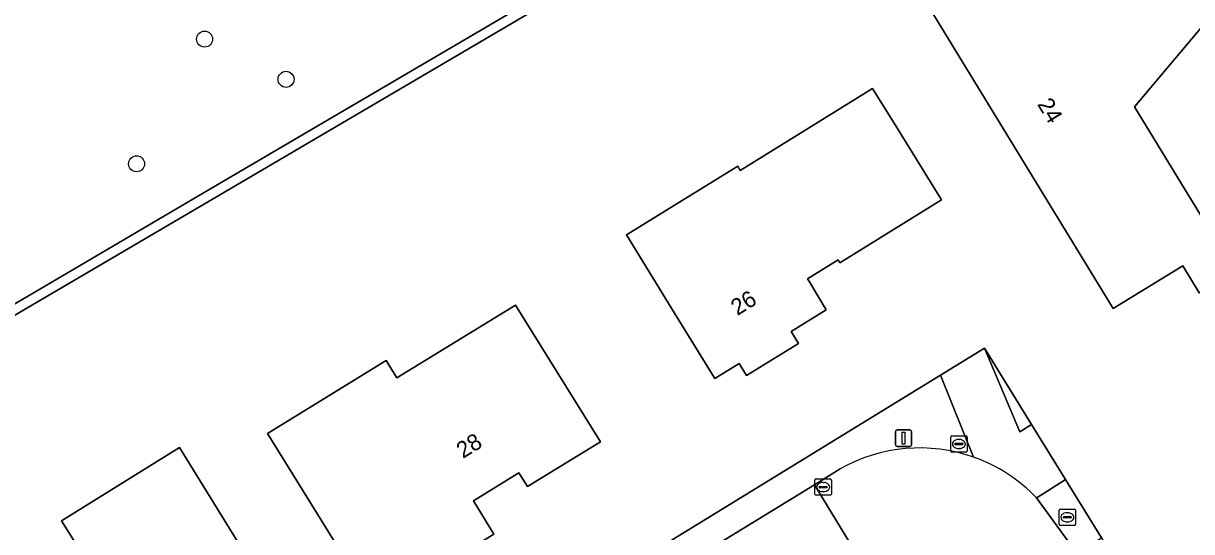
# Model space of a CAD drawing. Extents: x 157320 to 158835, y 386650 to 388491.
# Drawn here: x 158510.3 to 158581.6, y 387407.1 to 387438.2 of the extents above; entities that cross this region are included whole.
import ezdxf

# ---------------------------------------------------------------- set-up
doc = ezdxf.new("R2010")
doc.units = 0
for name, color, linetype in [('IMGEO_Boom', 7, 'Continuous'), ('IMGEO_Brandkraan', 7, 'Continuous'), ('IMGEO_Erf', 7, 'Continuous'), ('IMGEO_Groenvoorziening', 7, 'Continuous'), ('IMGEO_Haag', 7, 'Continuous'), ('IMGEO_Kolk', 7, 'Continuous'), ('IMGEO_Lichtmast', 7, 'Continuous'), ('IMGEO_Pand', 7, 'Continuous'), ('IMGEO_Pand_nummerreeks', 7, 'Continuous'), ('IMGEO_Rijbaan_lokaal_gesloten', 7, 'Continuous'), ('IMGEO_Rioolput', 7, 'Continuous'), ('IMGEO_Voetpad_open', 7, 'Continuous')]:
    doc.layers.add(name, color=color, linetype=linetype)

msp = doc.modelspace()

# ---------------------------------------------------------------- linework, layer by layer
at = {"layer": 'IMGEO_Boom'}
for centre in [(158521.341, 387437.222), (158526.317, 387434.766), (158517.19, 387429.607)]:
    msp.add_circle(centre, 0.489, dxfattribs=at)
at = {"layer": 'IMGEO_Brandkraan'}
for p, q in [((158573.625, 387408.519), (158574.477, 387408.519)), ((158573.55, 387407.593), (158573.55, 387408.445)), ((158573.809, 387408.013), (158573.809, 387408.025)), ((158574.247, 387407.976), (158573.849, 387407.976)), ((158573.852, 387408.062), (158574.25, 387408.062)), ((158574.038, 387408.299), (158574.063, 387408.299)), ((158574.293, 387408.025), (158574.293, 387408.013)), ((158574.551, 387408.445), (158574.551, 387407.593)), ((158574.477, 387407.519), (158573.625, 387407.519)), ((158574.061, 387407.739), (158574.036, 387407.739))]:
    msp.add_line(p, q, dxfattribs=at)
for points in [[(158573.625, 387408.519), (158574.477, 387408.519)], [(158573.55, 387407.593), (158573.55, 387408.445)], [(158574.551, 387408.445), (158574.551, 387407.593)], [(158574.477, 387407.519), (158573.625, 387407.519)]]:
    msp.add_lwpolyline(points, dxfattribs=at)
for centre, radius, start, end in [((158573.627, 387408.443), 0.0765, 91.55205, 178.44795), ((158573.627, 387408.443), 0.0765, 91.55205, 178.44795), ((158574.475, 387408.443), 0.0765, 1.55205, 88.44795), ((158574.475, 387408.443), 0.0765, 1.55205, 88.44795), ((158573.849, 387408.022), 0.0403, 85.87752, 175.75265), ((158573.846, 387408.012), 0.0366, 178.93798, 274.71019), ((158574.25, 387408.019), 0.043, 264.86636, 352.45326), ((158574.254, 387408.024), 0.0386, 1.73085, 96.63898), ((158573.627, 387407.595), 0.0765, 181.55205, 268.44795), ((158573.627, 387407.595), 0.0765, 181.55205, 268.44795), ((158574.475, 387407.595), 0.0765, 271.55205, 358.44795), ((158574.475, 387407.595), 0.0765, 271.55205, 358.44795)]:
    msp.add_arc(centre, radius, start, end, dxfattribs=at)
for centre, major_axis, ratio, start_param, end_param in [((158574.037, 387408.019), (-0.387, 0.002), 0.722429, 4.712389, 7.853982), ((158574.062, 387408.019), (-0.39, 0.002), 0.717154, 1.570796, 4.712389)]:
    msp.add_ellipse(centre, major_axis=major_axis, ratio=ratio, start_param=start_param, end_param=end_param, dxfattribs=at)
at = {"layer": 'IMGEO_Erf'}
for points in [[(158582.84, 387453.29), (158588.04, 387444.85), (158578.146, 387433.095), (158584.28, 387423.05), (158582.1, 387421.73), (158581.11, 387423.38), (158576.85, 387420.77), (158564.08, 387441.68), (158568.56, 387444.44), (158569.88, 387442.32), (158571.61, 387443.34), (158571.341, 387444.684), (158571.451, 387446.034), (158572.013, 387447.447), (158572.85, 387448.383), (158574.236, 387449.08), (158575.746, 387449.274), (158576.953, 387449.168), (158578.68, 387448.35)], [(158553.91, 387429.46), (158554.068, 387429.205), (158562.155, 387434.203), (158563.731, 387431.653), (158566.36, 387427.4), (158560.159, 387423.55), (158560.039, 387423.749), (158558.17, 387422.589), (158558.29, 387422.39), (158559.32, 387420.69), (158557.177, 387419.371), (158557.632, 387418.634), (158554.448, 387416.672), (158553.992, 387417.412), (158552.51, 387416.5), (158549.886, 387420.756), (158547.11, 387425.26)], [(158532.43, 387417.59), (158533.084, 387416.526), (158540.33, 387420.98), (158542.88, 387416.877), (158545.52, 387412.63), (158541.06, 387409.9), (158540.538, 387410.738), (158537.78, 387409.02), (158539.01, 387406.98), (158531.77, 387402.52), (158529.134, 387406.77), (158525.19, 387413.13)], [(158523.712, 387405.953), (158519.595, 387403.363), (158519.223, 387403.129), (158519.641, 387402.467), (158520.012, 387402.7), (158521.78, 387399.89), (158519.22, 387398.31), (158521.81, 387394.06), (158514.99, 387389.85), (158512.39, 387394.1), (158509.4, 387392.27), (158507.65, 387395.1), (158508.258, 387395.468), (158506.09, 387399.05), (158514.722, 387404.415), (158512.611, 387407.812), (158519.811, 387412.288), (158521.09, 387410.211)]]:
    msp.add_lwpolyline(points, close=True, dxfattribs=at)
for points in [[(158543.643, 387440.264), (158521.966, 387427.539), (158494.298, 387411.296)], [(158508.534, 387381.3), (158524.046, 387390.77), (158530.29, 387394.583), (158544.718, 387403.442), (158545.818, 387404.117), (158549.917, 387406.635), (158566.291, 387416.691), (158568.989, 387418.348), (158571.864, 387413.688), (158573.938, 387410.326), (158576.133, 387406.768), (158583.128, 387395.434)]]:
    msp.add_lwpolyline(points, dxfattribs=at)
at = {"layer": 'IMGEO_Groenvoorziening'}
for points in [[(158494.298, 387411.296), (158521.966, 387427.539), (158543.643, 387440.264), (158584.837, 387467.763), (158584.563, 387468.318), (158543.324, 387440.773), (158521.662, 387428.056), (158494.287, 387411.985)], [(158494.287, 387411.985), (158521.662, 387428.056), (158543.324, 387440.773), (158584.563, 387468.318), (158609.1, 387429.95), (158610.67, 387427.46), (158626.372, 387402.233), (158626.527, 387402.327), (158631.769, 387393.815), (158673.673, 387326.237), (158675.046, 387327.081), (158590.145, 387464.123)], [(158566.291, 387416.691), (158549.917, 387406.635), (158550.793, 387405.209), (158558.6, 387410.006), (158560.177, 387410.975)], [(158568.321, 387411.693), (158566.291, 387416.691)]]:
    msp.add_lwpolyline(points, dxfattribs=at)
for points in [[(158568.989, 387418.348), (158571.138, 387413.24), (158571.864, 387413.688)], [(158573.938, 387410.326), (158572.576, 387409.456), (158572.175, 387409.2), (158574.626, 387405.834), (158576.133, 387406.768)]]:
    msp.add_lwpolyline(points, close=True, dxfattribs=at)
msp.add_arc((158565.038, 387402.389), 9.866, 70.56222, 119.51446, dxfattribs=at)
at = {"layer": 'IMGEO_Haag'}
msp.add_lwpolyline([(158494.298, 387411.296), (158521.966, 387427.539), (158543.643, 387440.264), (158584.837, 387467.763), (158584.563, 387468.318), (158543.324, 387440.773), (158521.662, 387428.056), (158494.287, 387411.985)], dxfattribs=at)
at = {"layer": 'IMGEO_Kolk'}
for p, q in [((158558.631, 387409.439), (158558.631, 387410.291)), ((158558.706, 387410.365), (158559.558, 387410.365)), ((158558.933, 387409.908), (158559.331, 387409.908)), ((158559.119, 387410.145), (158559.144, 387410.145)), ((158559.632, 387410.291), (158559.632, 387409.439)), ((158559.558, 387409.365), (158558.706, 387409.365)), ((158558.89, 387409.859), (158558.89, 387409.871)), ((158559.328, 387409.822), (158558.93, 387409.822)), ((158559.142, 387409.585), (158559.117, 387409.585)), ((158559.374, 387409.871), (158559.374, 387409.859))]:
    msp.add_line(p, q, dxfattribs=at)
for points in [[(158558.631, 387409.439), (158558.631, 387410.291)], [(158558.706, 387410.365), (158559.558, 387410.365)], [(158559.632, 387410.291), (158559.632, 387409.439)], [(158559.558, 387409.365), (158558.706, 387409.365)]]:
    msp.add_lwpolyline(points, dxfattribs=at)
for centre, radius, start, end in [((158558.708, 387410.289), 0.0765, 91.55205, 178.44795), ((158558.708, 387410.289), 0.0765, 91.55205, 178.44795), ((158558.93, 387409.868), 0.0403, 85.87752, 175.75265), ((158559.335, 387409.87), 0.0386, 1.73085, 96.63898), ((158559.556, 387410.289), 0.0765, 1.55205, 88.44795), ((158559.556, 387410.289), 0.0765, 1.55205, 88.44795), ((158558.708, 387409.441), 0.0765, 181.55205, 268.44795), ((158558.708, 387409.441), 0.0765, 181.55205, 268.44795), ((158558.927, 387409.858), 0.0366, 178.93798, 274.71019), ((158559.331, 387409.865), 0.043, 264.86636, 352.45326), ((158559.556, 387409.441), 0.0765, 271.55205, 358.44795), ((158559.556, 387409.441), 0.0765, 271.55205, 358.44795)]:
    msp.add_arc(centre, radius, start, end, dxfattribs=at)
for centre, major_axis, ratio, start_param, end_param in [((158559.118, 387409.865), (-0.387, 0.002), 0.722429, 4.712389, 7.853982), ((158559.143, 387409.865), (-0.39, 0.002), 0.717154, 1.570796, 4.712389)]:
    msp.add_ellipse(centre, major_axis=major_axis, ratio=ratio, start_param=start_param, end_param=end_param, dxfattribs=at)
at = {"layer": 'IMGEO_Lichtmast'}
for p, q in [((158563.547, 387412.451), (158563.547, 387413.251)), ((158563.547, 387413.251), (158563.547, 387412.451)), ((158563.647, 387413.351), (158564.437, 387413.351)), ((158564.437, 387413.351), (158563.647, 387413.351)), ((158564.537, 387413.251), (158564.537, 387412.451)), ((158564.537, 387412.451), (158564.537, 387413.251)), ((158564.437, 387412.351), (158563.647, 387412.351)), ((158563.647, 387412.351), (158564.437, 387412.351))]:
    msp.add_line(p, q, dxfattribs=at)
msp.add_lwpolyline([(158563.967, 387413.226), (158564.117, 387413.226), (158564.117, 387412.476), (158563.967, 387412.476), (158563.967, 387413.226)], dxfattribs=at)
for centre, start, end in [((158563.647, 387413.251), 90, 180), ((158563.647, 387413.251), 90, 180), ((158564.437, 387413.251), 0, 90), ((158564.437, 387413.251), 360, 90), ((158563.647, 387412.451), 180, 270), ((158563.647, 387412.451), 180, 270), ((158564.437, 387412.451), 270, 0), ((158564.437, 387412.451), 270, 0)]:
    msp.add_arc(centre, 0.1, start, end, dxfattribs=at)
at = {"layer": 'IMGEO_Pand'}
for points in [[(158584.28, 387423.05), (158578.146, 387433.095), (158588.04, 387444.85), (158582.84, 387453.29), (158578.68, 387448.35), (158576.953, 387449.168), (158575.746, 387449.274), (158574.236, 387449.08), (158572.85, 387448.383), (158572.013, 387447.447), (158571.451, 387446.034), (158571.341, 387444.684), (158571.61, 387443.34), (158569.88, 387442.32), (158568.56, 387444.44), (158564.08, 387441.68), (158576.85, 387420.77), (158581.11, 387423.38), (158582.1, 387421.73)], [(158552.51, 387416.5), (158553.992, 387417.412), (158554.448, 387416.672), (158557.632, 387418.634), (158557.177, 387419.371), (158559.32, 387420.69), (158558.29, 387422.39), (158558.17, 387422.589), (158560.039, 387423.749), (158560.159, 387423.55), (158566.36, 387427.4), (158563.731, 387431.653), (158562.155, 387434.203), (158554.068, 387429.205), (158553.91, 387429.46), (158547.11, 387425.26), (158549.886, 387420.756)], [(158542.88, 387416.877), (158540.33, 387420.98), (158533.084, 387416.526), (158532.43, 387417.59), (158525.19, 387413.13), (158529.134, 387406.77), (158531.77, 387402.52), (158539.01, 387406.98), (158537.78, 387409.02), (158540.538, 387410.738), (158541.06, 387409.9), (158545.52, 387412.63)], [(158520.012, 387402.7), (158519.641, 387402.467), (158519.223, 387403.129), (158519.595, 387403.363), (158523.712, 387405.953), (158521.09, 387410.211), (158519.811, 387412.288), (158512.611, 387407.812), (158514.722, 387404.415), (158506.09, 387399.05), (158508.258, 387395.468), (158507.65, 387395.1), (158509.4, 387392.27), (158512.39, 387394.1), (158514.99, 387389.85), (158521.81, 387394.06), (158519.22, 387398.31), (158521.78, 387399.89)]]:
    msp.add_lwpolyline(points, close=True, dxfattribs=at)
at = {"layer": 'IMGEO_Rijbaan_lokaal_gesloten'}
for points in [[(158560.177, 387410.975), (158558.6, 387410.006), (158561.491, 387405.252)], [(158509.147, 387373.104), (158510.376, 387373.86), (158516.713, 387377.751), (158522.559, 387381.342), (158524.788, 387382.71), (158544.938, 387395.085), (158561.491, 387405.252), (158558.6, 387410.006), (158550.793, 387405.209), (158546.695, 387402.69), (158545.595, 387402.014), (158531.189, 387393.161), (158524.93, 387389.315), (158509.408, 387379.777)], [(158616.441, 387338.075), (158609.665, 387349.061), (158605.578, 387355.687), (158603.991, 387358.26), (158603.054, 387359.779), (158598.897, 387366.519), (158581.683, 387394.428), (158574.626, 387405.834), (158572.175, 387409.2)]]:
    msp.add_lwpolyline(points, dxfattribs=at)
for centre, radius, start, end in [((158565.038, 387402.389), 9.866, 70.56222, 119.51446), ((158565.039, 387402.393), 9.862, 43.64615, 70.55939)]:
    msp.add_arc(centre, radius, start, end, dxfattribs=at)
at = {"layer": 'IMGEO_Rioolput'}
for p, q in [((158566.926, 387412.068), (158566.926, 387412.92)), ((158567.001, 387412.994), (158567.853, 387412.994)), ((158567.414, 387412.774), (158567.439, 387412.774)), ((158567.927, 387412.92), (158567.927, 387412.068)), ((158567.185, 387412.488), (158567.185, 387412.5)), ((158567.623, 387412.451), (158567.225, 387412.451)), ((158567.228, 387412.537), (158567.626, 387412.537)), ((158567.437, 387412.214), (158567.412, 387412.214)), ((158567.669, 387412.5), (158567.669, 387412.488)), ((158567.853, 387411.994), (158567.001, 387411.994))]:
    msp.add_line(p, q, dxfattribs=at)
for points in [[(158566.926, 387412.068), (158566.926, 387412.92)], [(158567.001, 387412.994), (158567.853, 387412.994)], [(158567.927, 387412.92), (158567.927, 387412.068)], [(158567.853, 387411.994), (158567.001, 387411.994)]]:
    msp.add_lwpolyline(points, dxfattribs=at)
for centre, radius, start, end in [((158567.003, 387412.918), 0.0765, 91.55205, 178.44795), ((158567.003, 387412.918), 0.0765, 91.55205, 178.44795), ((158567.851, 387412.918), 0.0765, 1.55205, 88.44795), ((158567.851, 387412.918), 0.0765, 1.55205, 88.44795), ((158567.003, 387412.07), 0.0765, 181.55205, 268.44795), ((158567.003, 387412.07), 0.0765, 181.55205, 268.44795), ((158567.225, 387412.497), 0.0403, 85.87752, 175.75265), ((158567.222, 387412.487), 0.0366, 178.93798, 274.71019), ((158567.626, 387412.494), 0.043, 264.86636, 352.45326), ((158567.63, 387412.499), 0.0386, 1.73085, 96.63898), ((158567.851, 387412.07), 0.0765, 271.55205, 358.44795), ((158567.851, 387412.07), 0.0765, 271.55205, 358.44795)]:
    msp.add_arc(centre, radius, start, end, dxfattribs=at)
for centre, major_axis, ratio, start_param, end_param in [((158567.413, 387412.494), (-0.387, 0.002), 0.722429, 4.712389, 7.853982), ((158567.438, 387412.494), (-0.39, 0.002), 0.717154, 1.570796, 4.712389)]:
    msp.add_ellipse(centre, major_axis=major_axis, ratio=ratio, start_param=start_param, end_param=end_param, dxfattribs=at)
at = {"layer": 'IMGEO_Voetpad_open'}
for points in [[(158568.989, 387418.348), (158566.291, 387416.691), (158568.321, 387411.693)], [(158572.175, 387409.2), (158572.576, 387409.456), (158573.938, 387410.326), (158571.864, 387413.688), (158571.138, 387413.24), (158568.989, 387418.348)]]:
    msp.add_lwpolyline(points, dxfattribs=at)
msp.add_arc((158565.039, 387402.393), 9.862, 43.64615, 70.55939, dxfattribs=at)

# ---------------------------------------------------------------- texts
at = {"layer": 'IMGEO_Pand_nummerreeks'}
for s, rotation, p in [('24', 301.41294, (158572.185, 387433.243)), ('26', 31.60281, (158553.891, 387420.308)), ('28', 31.9194, (158537.128, 387411.582))]:
    msp.add_text(s, height=1, rotation=rotation, dxfattribs=at).set_placement(p)

doc.saveas('drawing.dxf')
